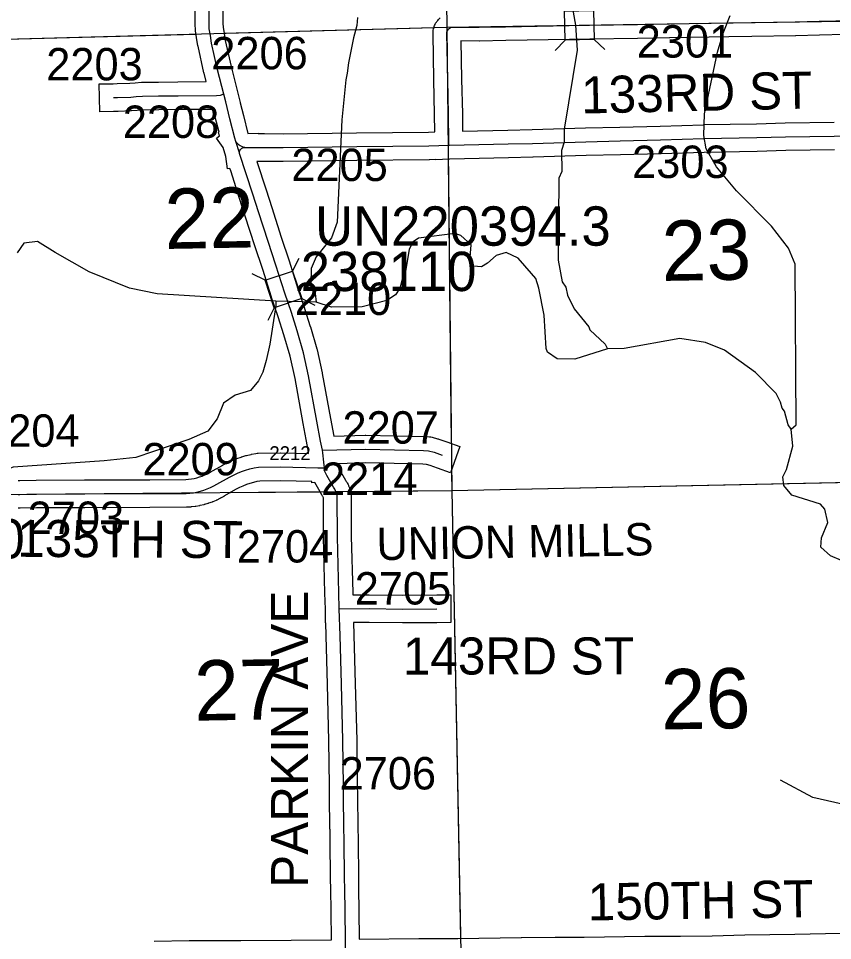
# Model space of a CAD drawing. Extents: x 23.6 to 68.7, y -63 to -29.
# Drawn here: x 47.571 to 49.329, y -38.533 to -36.541 of the extents above; entities that cross this region are included whole.
import ezdxf

# ---------------------------------------------------------------- set-up
doc = ezdxf.new("R2010")
doc.units = 0
for name, color, linetype in [('tdCoHydroRiver', 7, 'Continuous'), ('tdCoSecRdNmbr', 7, 'Continuous'), ('tdCoSecRdTxt', 7, 'Continuous'), ('tdCoSecRteBand', 7, 'Continuous'), ('tdCoSecRteCL', 7, 'Continuous'), ('tdCoSectLine', 7, 'Continuous'), ('tdCoSectLinePart', 7, 'Continuous'), ('tdCoSectNmbr', 7, 'Continuous'), ('tdCoStrucSec', 7, 'Continuous'), ('tdCoStrucSecCoName', 7, 'Continuous'), ('tdCoStrucSecFHWANum', 7, 'Continuous'), ('tdCoSurfGravel', 7, 'Continuous'), ('tdCoUnicrpTwnTxt', 7, 'Continuous')]:
    doc.layers.add(name, color=color, linetype=linetype)

msp = doc.modelspace()

# ---------------------------------------------------------------- linework, layer by layer
at = {"layer": 'tdCoHydroRiver'}
for points in [[(48.7639, -36.4993), (48.7739, -36.5561), (48.7777, -36.6097), (48.7496, -36.7805), (48.7499, -36.8089), (48.7437, -36.8263), (48.7442, -36.8721), (48.7381, -36.8864), (48.7369, -37.0632), (48.7453, -37.1104), (48.7533, -37.1214), (48.7566, -37.1387), (48.7712, -37.1686), (48.8032, -37.2077), (48.8048, -37.214), (48.8383, -37.2452), (48.8431, -37.2546)], [(48.3034, -36.5391), (48.302, -36.5565), (48.2944, -36.5834), (48.2839, -36.6372), (48.281, -36.6593), (48.278, -36.6736), (48.2695, -36.7605), (48.2593, -36.9816), (48.247, -37.0149), (48.2143, -37.0563), (48.2035, -37.0816), (48.2023, -37.1148), (48.212, -37.1352), (48.2138, -37.1541)], [(49.2397, -37.4286), (49.2506, -37.419), (49.2484, -37.0718), (49.2338, -37.0372), (49.197, -36.9902), (49.122, -36.9137), (49.0788, -36.8621), (49.0563, -36.8229), (49.0512, -36.7945), (49.0523, -36.7472), (49.0808, -36.6143), (49.093, -36.5731), (49.1083, -36.535)], [(48.8431, -37.2546), (48.7724, -37.2775), (48.7345, -37.2763), (48.7138, -37.2623), (48.7105, -37.2545), (48.7066, -37.1819), (48.6949, -37.1236), (48.6884, -37.1032), (48.6788, -37.0922), (48.65, -37.0594), (48.6246, -37.047), (48.6026, -37.0536), (48.5838, -37.0696), (48.5713, -37.0776), (48.5539, -37.0762), (48.5459, -37.0653), (48.5487, -37.0305), (48.5263, -37.0102), (48.5137, -37.0056), (48.4349, -37.016), (48.4239, -37.024), (48.4146, -37.0399), (48.4057, -37.0968), (48.401, -37.0984), (48.395, -37.1237), (48.3857, -37.1381), (48.3669, -37.1509), (48.3134, -37.1641), (48.2471, -37.1648), (48.2138, -37.1541)], [(48.127, -37.1519), (47.8711, -37.1358), (47.811, -37.1238), (47.7238, -37.0885), (47.6507, -37.0467), (47.6125, -37.0234), (47.5826, -37.0269), (47.5686, -37.0476)], [(48.127, -37.1519), (48.1271, -37.1614), (48.1256, -37.1709), (48.1138, -37.2452), (48.1063, -37.28), (48.0987, -37.3054), (48.0894, -37.3244), (48.0723, -37.3451), (48.0392, -37.355), (48.0141, -37.3726), (48.0003, -37.4059), (47.9801, -37.4329), (47.9392, -37.4508), (47.8244, -37.4899), (47.7566, -37.497), (47.5595, -37.5102), (47.4997, -37.5345)], [(48.2138, -37.1541), (48.127, -37.1519)], [(49.2397, -37.4286), (49.2332, -37.4192), (49.225, -37.3893), (49.2202, -37.383), (49.2169, -37.3704), (49.2073, -37.3516), (49.1626, -37.3063), (49.0957, -37.2581), (49.0545, -37.2412), (48.9992, -37.2324), (48.8794, -37.2542), (48.8431, -37.2546)], [(49.4199, -37.7423), (49.3247, -37.7023), (49.304, -37.6836), (49.3054, -37.6631), (49.3192, -37.6298), (49.3126, -37.6014), (49.303, -37.5905), (49.2412, -37.5707), (49.2236, -37.5503), (49.2218, -37.5314), (49.2296, -37.5155), (49.2432, -37.4649), (49.2397, -37.4286)], [(49.3654, -38.2417), (49.2862, -38.2237), (49.2164, -38.1865)]]:
    msp.add_lwpolyline(points, dxfattribs=at)
at = {"layer": 'tdCoSecRteBand'}
for points in [[(47.572, -37.5393), (47.5743, -37.5393), (47.6094, -37.5387), (47.6096, -37.5387), (47.6097, -37.5387), (47.7141, -37.5381), (47.7141, -37.5381), (47.7142, -37.5381), (47.8548, -37.5377), (47.9325, -37.5372), (47.9385, -37.5367), (47.9446, -37.536), (47.9506, -37.5349), (47.9565, -37.5335), (47.9624, -37.5317), (47.9681, -37.5297), (47.9738, -37.5273), (47.9792, -37.5246), (47.9852, -37.5213), (48.0124, -37.5059), (48.0128, -37.5057), (48.0133, -37.5054), (48.0216, -37.5011), (48.0223, -37.5007), (48.023, -37.5004), (48.0315, -37.4965), (48.0322, -37.4962), (48.0329, -37.4959), (48.0417, -37.4923), (48.0423, -37.4921), (48.0431, -37.4918), (48.052, -37.4887), (48.0527, -37.4885), (48.0534, -37.4883), (48.0625, -37.4856), (48.0632, -37.4854), (48.0639, -37.4853), (48.0731, -37.4831), (48.0738, -37.4829), (48.0745, -37.4828), (48.0838, -37.481), (48.0864, -37.4806), (48.0889, -37.4805), (48.1371, -37.4799), (48.1376, -37.4799), (48.1381, -37.4799), (48.1977, -37.4813), (48.1976, -37.4776), (48.1922, -37.4506), (48.1923, -37.4506), (48.1861, -37.4163), (48.1861, -37.4163), (48.1861, -37.4163), (48.1684, -37.3192), (48.1577, -37.2711), (48.1441, -37.2247), (48.132, -37.1861), (48.1178, -37.144), (48.1177, -37.1437), (48.1176, -37.1434), (48.0988, -37.0835), (48.0818, -37.0328), (48.0817, -37.0326), (48.0816, -37.0324), (48.0611, -36.9681), (48.0611, -36.9681), (48.0611, -36.9681), (48.0489, -36.93), (48.0296, -36.8706), (48.0279, -36.8653), (48.0223, -36.8659), (48.0194, -36.8392), (48.0131, -36.8201), (47.9989, -36.7998), (48.0055, -36.7952), (48.0031, -36.7875), (48.0043, -36.7871), (47.9989, -36.7656), (47.9989, -36.7656), (47.9989, -36.7656), (47.992, -36.7377), (47.9162, -36.7382), (47.8744, -36.7387), (47.8401, -36.7392), (47.8279, -36.7401), (47.8278, -36.7401), (47.8277, -36.7401), (47.8157, -36.7409), (47.8152, -36.741), (47.8147, -36.741), (47.7864, -36.742), (47.7862, -36.742), (47.7859, -36.742), (47.7767, -36.7421), (47.7467, -36.7427), (47.7456, -36.6827), (47.7756, -36.6822), (47.7846, -36.682), (47.8121, -36.681), (47.8235, -36.6802), (47.8366, -36.6793), (47.8375, -36.6792), (47.8384, -36.6792), (47.8736, -36.6787), (47.8736, -36.6787), (47.8736, -36.6787), (47.9156, -36.6782), (47.9157, -36.6782), (47.9157, -36.6782), (47.9767, -36.6778), (47.972, -36.6594), (47.9719, -36.659), (47.9718, -36.6585), (47.9591, -36.6012), (47.9589, -36.6005), (47.9588, -36.5997), (47.956, -36.5835), (47.9559, -36.5831), (47.9559, -36.5827), (47.9537, -36.5679), (47.9536, -36.5667), (47.9535, -36.5655), (47.9528, -36.5551), (47.9528, -36.5542), (47.9528, -36.5532), (47.9528, -36.4702)], [(48.0128, -36.4704), (48.0128, -36.5523), (48.0133, -36.5605), (48.0152, -36.5737), (48.0178, -36.5889), (48.0303, -36.645), (48.0362, -36.6681), (48.0436, -36.6971), (48.0503, -36.7232), (48.0503, -36.7233), (48.0572, -36.7511), (48.0669, -36.79), (48.0891, -36.7894), (48.0892, -36.79), (48.1024, -36.79), (48.1026, -36.79), (48.1027, -36.79), (48.1425, -36.7903), (48.3013, -36.7882), (48.3014, -36.7882), (48.3015, -36.7882), (48.4569, -36.7867), (48.4701, -36.7862), (48.4699, -36.7483), (48.4681, -36.6737), (48.4681, -36.6736), (48.4681, -36.6735), (48.4665, -36.5742), (48.4665, -36.573), (48.4665, -36.5717), (48.4667, -36.5693), (48.4669, -36.5666), (48.4675, -36.564), (48.4681, -36.5616), (48.4688, -36.559), (48.4699, -36.5565), (48.4709, -36.5543), (48.472, -36.5518), (48.4736, -36.5496), (48.475, -36.5476), (48.4765, -36.5454), (48.4784, -36.5435), (48.4801, -36.5417), (48.482, -36.5398)], [(49.4092, -36.5747), (49.3009, -36.5771), (49.2496, -36.5787), (49.2493, -36.5787), (49.2491, -36.5787), (49.1549, -36.5802), (49.1048, -36.581), (48.9774, -36.5833), (48.9774, -36.5833), (48.9773, -36.5833), (48.9081, -36.5843), (48.8048, -36.5858), (48.7612, -36.5868), (48.7611, -36.5868), (48.761, -36.5868), (48.6237, -36.5891), (48.5665, -36.5901), (48.5662, -36.5901), (48.5659, -36.5901), (48.5268, -36.59), (48.5281, -36.6724), (48.5299, -36.7471), (48.5299, -36.7474), (48.5299, -36.7477), (48.5301, -36.7845), (48.6279, -36.7824), (48.6805, -36.7811), (48.7957, -36.7777), (48.7958, -36.7777), (48.7959, -36.7777), (48.8697, -36.7758), (48.9569, -36.7737), (49.0505, -36.7708), (49.0507, -36.7708), (49.0509, -36.7707), (49.165, -36.7686), (49.2266, -36.7668), (49.2269, -36.7668), (49.2271, -36.7668), (49.3323, -36.7653)], [(49.3331, -36.8253), (49.2282, -36.8268), (49.1666, -36.8286), (49.1664, -36.8286), (49.1663, -36.8286), (49.0522, -36.8307), (48.9587, -36.8337), (48.9586, -36.8337), (48.9585, -36.8337), (48.8712, -36.8358), (48.7974, -36.8376), (48.6823, -36.8411), (48.6822, -36.8411), (48.6821, -36.8411), (48.6293, -36.8424), (48.6293, -36.8424), (48.6292, -36.8424), (48.5029, -36.845), (48.5018, -36.8451), (48.472, -36.8465), (48.472, -36.8462), (48.4717, -36.8462), (48.4587, -36.8467), (48.4583, -36.8467), (48.4579, -36.8467), (48.3021, -36.8482), (48.143, -36.8503), (48.1427, -36.8503), (48.1424, -36.8503), (48.1024, -36.85), (48.086, -36.85), (48.106, -36.9116), (48.106, -36.9117), (48.1061, -36.9117), (48.1182, -36.9499), (48.1387, -37.0139), (48.1557, -37.0647), (48.1558, -37.065), (48.1559, -37.0652), (48.1747, -37.1251), (48.1889, -37.1672), (48.189, -37.1675), (48.1891, -37.1678), (48.2014, -37.2069), (48.2015, -37.2072), (48.2016, -37.2075), (48.2156, -37.2552), (48.2159, -37.2562), (48.2161, -37.2571), (48.2271, -37.3068), (48.2272, -37.3073), (48.2273, -37.3079), (48.2451, -37.4056), (48.252, -37.4434), (48.3197, -37.4414), (48.3205, -37.4414), (48.3213, -37.4414), (48.4466, -37.4445), (48.4471, -37.4445), (48.4476, -37.4445), (48.4587, -37.4451), (48.4617, -37.4453), (48.4647, -37.4461), (48.4764, -37.4491), (48.4776, -37.4495), (48.4788, -37.4499), (48.4961, -37.4561), (48.5244, -37.4662), (48.5042, -37.5227), (48.476, -37.5126), (48.4599, -37.5068), (48.4523, -37.5049), (48.4447, -37.5044), (48.3206, -37.5014), (48.2619, -37.5031), (48.2619, -37.5098), (48.2621, -37.5114), (48.2638, -37.5148), (48.2772, -37.5384), (48.2792, -37.5415), (48.2801, -37.5428), (48.2808, -37.5442), (48.2829, -37.5483), (48.2836, -37.5496), (48.2842, -37.5511), (48.2858, -37.5554), (48.2864, -37.5568), (48.2868, -37.5583), (48.288, -37.5627), (48.2884, -37.5642), (48.2887, -37.5658), (48.2894, -37.5703), (48.2898, -37.5727), (48.2898, -37.5751), (48.29, -37.6606), (48.2931, -37.7812), (48.2932, -37.7856), (48.2932, -37.7863), (48.3282, -37.786), (48.3285, -37.786), (48.3289, -37.786), (48.4012, -37.787), (48.4746, -37.7865), (48.5046, -37.7863), (48.505, -37.8463), (48.475, -37.8465), (48.4013, -37.847), (48.401, -37.847), (48.4007, -37.847), (48.3284, -37.846), (48.2949, -37.8462), (48.2957, -37.873), (48.2957, -37.8731), (48.2957, -37.8731), (48.2985, -37.9782), (48.2985, -37.9782), (48.2985, -37.9782), (48.3016, -38.1002), (48.3016, -38.1004), (48.3016, -38.1006), (48.3028, -38.1975), (48.3031, -38.2189), (48.3031, -38.2189), (48.3031, -38.219), (48.3039, -38.2912), (48.3046, -38.3126), (48.3046, -38.313), (48.3046, -38.3133), (48.3053, -38.4015), (48.3057, -38.4166), (48.3057, -38.4169), (48.3057, -38.4172), (48.3071, -38.5275), (48.3071, -38.5277), (48.3071, -38.5279), (48.3071, -38.5299)], [(47.8644, -38.5346), (47.9401, -38.533), (47.9404, -38.533), (47.9407, -38.533), (48.0516, -38.533), (48.1603, -38.532), (48.1603, -38.532), (48.1603, -38.532), (48.2471, -38.5312), (48.2471, -38.5281), (48.2458, -38.4182), (48.2453, -38.4031), (48.2453, -38.4027), (48.2453, -38.4024), (48.2446, -38.3141), (48.244, -38.2927), (48.2439, -38.2924), (48.2439, -38.2922), (48.2431, -38.2197), (48.2428, -38.1984), (48.2428, -38.1984), (48.2428, -38.1983), (48.2416, -38.1015), (48.2385, -37.9797), (48.2357, -37.8747), (48.2349, -37.8467), (48.2343, -37.8467), (48.2341, -37.817), (48.2331, -37.7829), (48.2331, -37.7828), (48.2331, -37.7828), (48.23, -37.6618), (48.23, -37.6614), (48.23, -37.6611), (48.2298, -37.5777), (48.2297, -37.577), (48.2293, -37.5756), (48.2288, -37.5742), (48.2281, -37.5729), (48.2264, -37.5703), (48.2259, -37.5696), (48.2255, -37.5688), (48.2112, -37.5437), (48.2048, -37.5443), (48.2045, -37.5414), (48.1373, -37.5399), (48.0923, -37.5405), (48.0863, -37.5416), (48.0785, -37.5435), (48.0709, -37.5457), (48.0634, -37.5483), (48.056, -37.5513), (48.0488, -37.5546), (48.0415, -37.5584), (48.0147, -37.5735), (48.0146, -37.5736), (48.0146, -37.5736), (48.0078, -37.5774), (48.0071, -37.5778), (48.0063, -37.5782), (47.9994, -37.5816), (47.9986, -37.5819), (47.9979, -37.5823), (47.9907, -37.5853), (47.99, -37.5856), (47.9892, -37.5859), (47.9819, -37.5885), (47.9811, -37.5888), (47.9803, -37.589), (47.9728, -37.5912), (47.9721, -37.5915), (47.9712, -37.5917), (47.9637, -37.5935), (47.9629, -37.5937), (47.9621, -37.5938), (47.9544, -37.5952), (47.9536, -37.5953), (47.9528, -37.5954), (47.9451, -37.5964), (47.9443, -37.5965), (47.9434, -37.5966), (47.9357, -37.5971), (47.9348, -37.5971), (47.9339, -37.5971), (47.8552, -37.5977), (47.8551, -37.5977), (47.855, -37.5977), (47.7144, -37.5981), (47.6102, -37.5987), (47.5751, -37.5993), (47.5748, -37.5993), (47.5746, -37.5993), (47.5705, -37.5993)], [(47.5709, -37.5392), (47.572, -37.5393)], [(48.3071, -38.5299), (48.4357, -38.5287), (48.4358, -38.5287), (48.4358, -38.5287), (48.5202, -38.5283), (48.6571, -38.5264), (48.6572, -38.5264), (48.6573, -38.5264), (48.73, -38.5258), (48.7301, -38.5258), (48.7302, -38.5258), (48.7931, -38.5256), (48.9239, -38.5239), (48.924, -38.5239), (48.924, -38.5239), (49.0006, -38.5233), (49.0694, -38.5225), (49.1395, -38.5207), (49.1397, -38.5207), (49.1399, -38.5207), (49.248, -38.5192), (49.3467, -38.5168)]]:
    msp.add_lwpolyline(points, dxfattribs=at)
at = {"layer": 'tdCoSecRteCL'}
for points in [[(48.0146, -36.7046), (48.0011, -36.652), (47.9884, -36.5947), (47.9856, -36.5784), (47.9834, -36.5636), (47.9828, -36.5532), (47.9828, -36.4702), (47.9838, -36.362), (47.9837, -36.3523), (47.9829, -36.3202)], [(48.5006, -36.8151), (48.5003, -36.8078), (48.4999, -36.7478), (48.4981, -36.673), (48.4965, -36.5737), (48.4966, -36.5713), (48.4972, -36.5689), (48.4983, -36.5667), (48.4996, -36.5647), (48.5014, -36.5629), (48.5034, -36.5615), (48.5056, -36.5605), (48.508, -36.5599), (48.566, -36.5601), (48.6232, -36.5591), (48.7605, -36.5568), (48.8042, -36.5558), (48.9077, -36.5543), (48.9769, -36.5533), (49.1043, -36.551), (49.1544, -36.5502), (49.2486, -36.5487), (49.3001, -36.5471), (49.4088, -36.5447)], [(47.7762, -36.7121), (47.7854, -36.712), (47.8137, -36.711), (47.8257, -36.7102), (47.8388, -36.7092), (47.874, -36.7087), (47.9159, -36.7082), (47.9986, -36.7077), (48.0075, -36.707), (48.0132, -36.7051), (48.0146, -36.7046)], [(48.0407, -36.8071), (48.0385, -36.8002), (48.028, -36.7583), (48.0188, -36.7212), (48.0146, -36.7046)], [(48.0488, -36.8328), (48.0484, -36.8314), (48.0407, -36.8071)], [(48.0599, -36.8201), (48.0566, -36.8193), (48.0534, -36.8181), (48.0503, -36.8166), (48.0475, -36.8147), (48.0449, -36.8124), (48.0427, -36.8099), (48.0407, -36.8071)], [(48.5006, -36.8151), (48.502, -36.815), (48.6286, -36.8124), (48.6814, -36.8111), (48.7966, -36.8076), (48.8704, -36.8058), (48.9577, -36.8037), (49.0514, -36.8007), (49.1657, -36.7986), (49.2275, -36.7968), (49.3327, -36.7953), (49.4149, -36.7947), (49.4855, -36.7937), (49.498, -36.7931)], [(48.0488, -36.8328), (48.0486, -36.8307), (48.0488, -36.8285), (48.0495, -36.8264), (48.0505, -36.8246), (48.0519, -36.8229), (48.0537, -36.8216), (48.0556, -36.8207), (48.0577, -36.8202), (48.0599, -36.8201)], [(48.0599, -36.8201), (48.1025, -36.82), (48.1426, -36.8203), (48.3017, -36.8182), (48.4576, -36.8167), (48.5006, -36.8151)], [(48.2275, -37.4741), (48.2235, -37.4542), (48.2156, -37.4109), (48.1978, -37.3133), (48.1868, -37.2636), (48.1728, -37.216), (48.1605, -37.1768), (48.1462, -37.1344), (48.1273, -37.0742), (48.1102, -37.0233), (48.0896, -36.959), (48.0775, -36.9208), (48.0488, -36.8328)], [(48.2275, -37.4741), (48.3206, -37.4714), (48.4459, -37.4745), (48.457, -37.4751), (48.4688, -37.4782), (48.486, -37.4843)], [(48.2319, -37.5117), (48.2309, -37.4997), (48.2286, -37.4795), (48.2275, -37.4741)], [(47.5705, -37.5693), (47.5746, -37.5693), (47.6099, -37.5687), (47.7143, -37.5681), (47.8549, -37.5677), (47.9337, -37.5672), (47.9414, -37.5666), (47.9491, -37.5657), (47.9567, -37.5643), (47.9643, -37.5625), (47.9717, -37.5603), (47.979, -37.5576), (47.9862, -37.5546), (47.9932, -37.5512), (47.9999, -37.5474), (48.0272, -37.532), (48.0355, -37.5277), (48.0441, -37.5237), (48.0529, -37.5202), (48.0618, -37.5171), (48.0708, -37.5145), (48.08, -37.5123), (48.0893, -37.5105), (48.1374, -37.5099), (48.2177, -37.5117), (48.2319, -37.5117)], [(48.2641, -37.8165), (48.2631, -37.782), (48.26, -37.661), (48.2598, -37.5752), (48.2591, -37.5706), (48.2578, -37.5662), (48.2562, -37.5619), (48.2541, -37.5578), (48.2516, -37.554), (48.2373, -37.5288), (48.233, -37.5201), (48.2319, -37.5117)], [(48.2641, -37.8165), (48.3284, -37.816), (48.4011, -37.817), (48.4748, -37.8165)], [(48.2773, -38.5605), (48.2771, -38.5524), (48.2771, -38.5279), (48.2757, -38.4176), (48.2753, -38.4021), (48.2746, -38.3135), (48.2739, -38.2918), (48.2731, -38.2193), (48.2728, -38.1979), (48.2716, -38.1009), (48.2685, -37.979), (48.2657, -37.8739), (48.2641, -37.8165)]]:
    msp.add_lwpolyline(points, dxfattribs=at)
at = {"layer": 'tdCoSectLine'}
for points in [[(48.4829, -35.5694), (48.4964, -36.5605)], [(48.4964, -36.5605), (49.4954, -36.545)], [(47.4893, -36.5876), (48.4964, -36.5605)], [(48.4964, -36.5605), (48.5067, -37.5612)], [(48.5067, -37.5612), (49.5084, -37.5401)], [(47.5048, -37.5699), (48.5067, -37.5612)], [(48.5067, -37.5612), (48.5263, -38.5582)]]:
    msp.add_lwpolyline(points, dxfattribs=at)
at = {"layer": 'tdCoSectLinePart'}
for points in [[(48.015, -36.5734), (48.4685, -36.5612)], [(47.4893, -36.5876), (47.9547, -36.5751)], [(48.4993, -36.8456), (48.5056, -37.4599)], [(48.5063, -37.5233), (48.5067, -37.5612)], [(48.5067, -37.5612), (49.4787, -37.5407)], [(48.0296, -37.5654), (48.2225, -37.5637)], [(48.2877, -37.5631), (48.5067, -37.5612)], [(48.5067, -37.5612), (48.5257, -38.5278)]]:
    msp.add_lwpolyline(points, dxfattribs=at)
at = {"layer": 'tdCoStrucSec'}
for p, q in [((48.7519, -36.5883), (48.7303, -36.6109)), ((48.8145, -36.5869), (48.8371, -36.6085)), ((48.1633, -37.087), (48.1774, -37.0591)), ((48.1039, -37.1067), (48.0759, -37.0926)), ((48.1235, -37.1661), (48.1094, -37.1941)), ((48.183, -37.1465), (48.2109, -37.1605))]:
    msp.add_line(p, q, dxfattribs=at)
for points in [[(48.7505, -36.5257), (48.8131, -36.5243), (48.8145, -36.5869), (48.7519, -36.5883)], [(48.1235, -37.1661), (48.1039, -37.1067), (48.1633, -37.087), (48.183, -37.1465)]]:
    msp.add_lwpolyline(points, close=True, dxfattribs=at)
at = {"layer": 'tdCoSurfGravel'}
for points in [[(48.2771, -38.5524), (48.2771, -38.5279), (48.2757, -38.4176), (48.2753, -38.4021), (48.2746, -38.3135), (48.2739, -38.2918), (48.2731, -38.2193), (48.2728, -38.1979), (48.2716, -38.1009), (48.2685, -37.979), (48.2657, -37.8739), (48.2641, -37.8165), (48.2631, -37.782), (48.26, -37.661), (48.2598, -37.5752), (48.2591, -37.5706), (48.2578, -37.5662), (48.2562, -37.5619), (48.2541, -37.5578), (48.2516, -37.554), (48.2373, -37.5288), (48.233, -37.5201), (48.2319, -37.5117), (48.2309, -37.4997), (48.2286, -37.4795), (48.2275, -37.4741), (48.2235, -37.4542), (48.2156, -37.4109), (48.1978, -37.3133), (48.1868, -37.2636), (48.1728, -37.216), (48.1605, -37.1768), (48.1462, -37.1344), (48.1273, -37.0742), (48.1102, -37.0233), (48.0896, -36.959), (48.0775, -36.9208), (48.0488, -36.8328), (48.0484, -36.8314), (48.0407, -36.8071), (48.0385, -36.8002), (48.028, -36.7583), (48.0188, -36.7212), (48.0146, -36.7046), (48.0011, -36.652), (47.9884, -36.5947), (47.9856, -36.5784), (47.9834, -36.5636), (47.9828, -36.5532), (47.9828, -36.4702)], [(48.5006, -36.8151), (48.5003, -36.8078), (48.4999, -36.7478), (48.4981, -36.673), (48.4965, -36.5737), (48.4966, -36.5713), (48.4972, -36.5689), (48.4983, -36.5667), (48.4996, -36.5647), (48.5014, -36.5629), (48.5034, -36.5615), (48.5056, -36.5605), (48.508, -36.5599), (48.566, -36.5601), (48.6232, -36.5591), (48.7605, -36.5568), (48.8042, -36.5558), (48.9077, -36.5543), (48.9769, -36.5533), (49.1043, -36.551), (49.1544, -36.5502), (49.2486, -36.5487), (49.3001, -36.5471), (49.4088, -36.5447)], [(47.7762, -36.7121), (47.7854, -36.712), (47.8137, -36.711), (47.8257, -36.7102), (47.8388, -36.7092), (47.874, -36.7087), (47.9159, -36.7082), (47.9986, -36.7077), (48.0075, -36.707), (48.0132, -36.7051), (48.0146, -36.7046)], [(48.0599, -36.8201), (48.0566, -36.8193), (48.0534, -36.8181), (48.0503, -36.8166), (48.0475, -36.8147), (48.0449, -36.8124), (48.0427, -36.8099), (48.0407, -36.8071)], [(48.0488, -36.8328), (48.0486, -36.8307), (48.0488, -36.8285), (48.0495, -36.8264), (48.0505, -36.8246), (48.0519, -36.8229), (48.0537, -36.8216), (48.0556, -36.8207), (48.0577, -36.8202), (48.0599, -36.8201), (48.1025, -36.82), (48.1426, -36.8203), (48.3017, -36.8182), (48.4576, -36.8167), (48.5006, -36.8151), (48.502, -36.815), (48.6286, -36.8124), (48.6814, -36.8111), (48.7966, -36.8076), (48.8704, -36.8058), (48.9577, -36.8037), (49.0514, -36.8007), (49.1657, -36.7986), (49.2275, -36.7968), (49.3327, -36.7953)], [(48.2275, -37.4741), (48.3206, -37.4714), (48.4459, -37.4745), (48.457, -37.4751), (48.4688, -37.4782), (48.486, -37.4843)], [(47.5705, -37.5693), (47.5746, -37.5693), (47.6099, -37.5687), (47.7143, -37.5681), (47.8549, -37.5677), (47.9337, -37.5672), (47.9414, -37.5666), (47.9491, -37.5657), (47.9567, -37.5643), (47.9643, -37.5625), (47.9717, -37.5603), (47.979, -37.5576), (47.9862, -37.5546), (47.9932, -37.5512), (47.9999, -37.5474), (48.0272, -37.532), (48.0355, -37.5277), (48.0441, -37.5237), (48.0529, -37.5202), (48.0618, -37.5171), (48.0708, -37.5145), (48.08, -37.5123), (48.0893, -37.5105), (48.1374, -37.5099), (48.2177, -37.5117), (48.2319, -37.5117)], [(48.2641, -37.8165), (48.3284, -37.816), (48.4011, -37.817), (48.4748, -37.8165)]]:
    msp.add_lwpolyline(points, dxfattribs=at)

# ---------------------------------------------------------------- texts
at = {"layer": 'tdCoSecRdNmbr'}
for s, height, rotation, p in [('2301', 0.07, 0.0379, (48.9062, -36.6259)), ('2206', 0.07, 0.0373, (47.9877, -36.6513)), ('2203', 0.07, 0.037, (47.6313, -36.6752)), ('2208', 0.07, 0.0371, (47.7966, -36.7995)), ('2205', 0.07, 0.0374, (48.1605, -36.8926)), ('2303', 0.07, 0.0379, (48.8963, -36.886)), ('2210', 0.07, 0.0374, (48.1679, -37.1819)), ('2204', 0.07, 0.0369, (47.4951, -37.4666)), ('2207', 0.07, 0.0375, (48.271, -37.4598)), ('2209', 0.07, 0.0372, (47.8389, -37.5283)), ('2212', 0.03, 0.0373, (48.113, -37.4954)), ('2214', 0.07, 0.0374, (48.2246, -37.5705)), ('2703', 0.07, 0.037, (47.5911, -37.6549)), ('2704', 0.07, 0.0373, (48.0428, -37.7166)), ('2705', 0.07, 0.0375, (48.2974, -37.8073)), ('2706', 0.07, 0.0375, (48.2647, -38.2068))]:
    msp.add_text(s, height=height, rotation=rotation, dxfattribs=at).set_placement(p)
at = {"layer": 'tdCoSecRdTxt'}
for s, rotation, p in [('133RD ST', 1.2638, (48.7869, -36.7468)), ('135TH ST', 359.6281, (47.5683, -37.7041)), ('PARKIN AVE', 90, (48.1967, -38.4193)), ('143RD ST', 0.037, (48.4011, -37.9585)), ('150TH ST', 0.8618, (48.8011, -38.4897))]:
    msp.add_text(s, height=0.08, rotation=rotation, dxfattribs=at).set_placement(p)
at = {"layer": 'tdCoSectNmbr'}
for s, rotation, p in [('22', 1.0371, (47.8878, -37.0393)), ('23', 1.0379, (48.9611, -37.1084)), ('27', 1.0372, (47.9517, -38.0583)), ('26', 1.0379, (48.9595, -38.0773))]:
    msp.add_text(s, height=0.13, rotation=rotation, dxfattribs=at).set_placement(p)
at = {"layer": 'tdCoStrucSecCoName'}
for s, p in [('UN220394.3', (48.2118, -37.0322)), ('UN220389.0', (46.9465, -37.7077))]:
    msp.add_text(s, height=0.085, dxfattribs=at).set_placement(p)
at = {"layer": 'tdCoStrucSecFHWANum'}
msp.add_text('238110', height=0.085, dxfattribs=at).set_placement((48.1808, -37.1302))
at = {"layer": 'tdCoUnicrpTwnTxt'}
msp.add_text('UNION MILLS', height=0.07, rotation=1.0377, dxfattribs=at).set_placement((48.3449, -37.7116))

doc.saveas('drawing.dxf')
